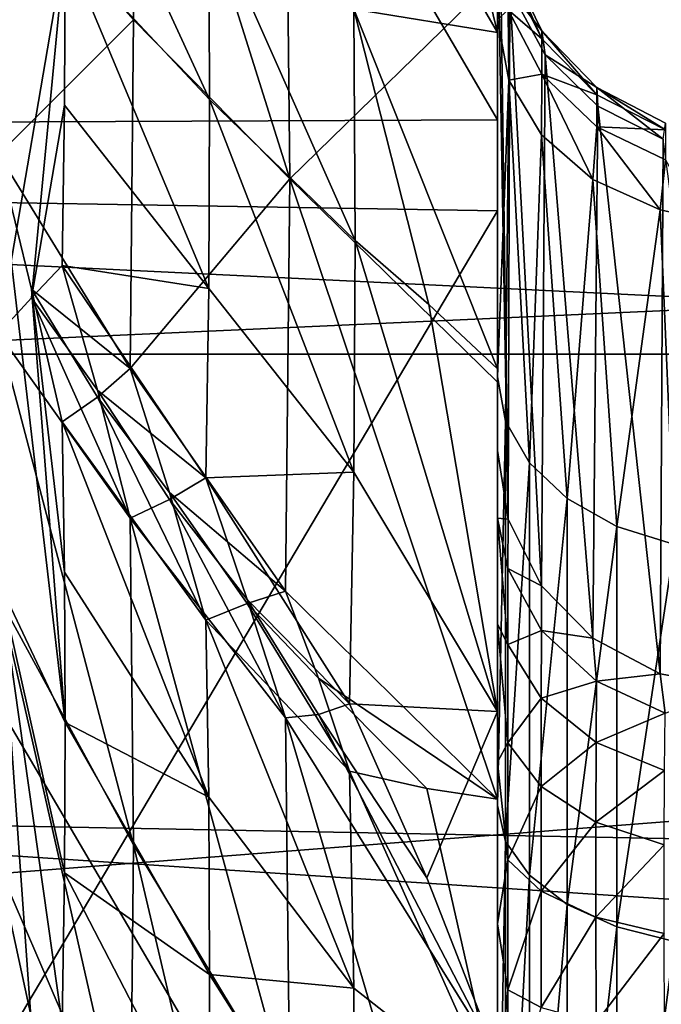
# Model space of a CAD drawing. Header units: millimetres. Extents: x -41 to 9, y -3 to 403.
# Tile 347 of 505: x -25.45 to -24.14, y 335.34 to 337.35. Entities that reach past the tile are written whole.
import ezdxf

# ---------------------------------------------------------------- set-up
doc = ezdxf.new("R2010")
doc.units = ezdxf.units.MM
doc.header["$LTSCALE"] = 81.481481
for name, color, linetype in [('1222', 7, 'CONTINUOUS'), ('1223', 7, 'CONTINUOUS'), ('1225', 7, 'CONTINUOUS'), ('1253', 7, 'CONTINUOUS'), ('132', 7, 'CONTINUOUS'), ('133', 7, 'CONTINUOUS'), ('140', 7, 'CONTINUOUS'), ('198', 7, 'CONTINUOUS'), ('199', 7, 'CONTINUOUS'), ('200', 7, 'CONTINUOUS'), ('201', 7, 'CONTINUOUS'), ('232', 7, 'CONTINUOUS'), ('233', 7, 'CONTINUOUS'), ('234', 7, 'CONTINUOUS'), ('305', 7, 'CONTINUOUS'), ('306', 7, 'CONTINUOUS'), ('307', 7, 'CONTINUOUS'), ('333', 7, 'CONTINUOUS'), ('334', 7, 'CONTINUOUS'), ('335', 7, 'CONTINUOUS'), ('475', 7, 'CONTINUOUS'), ('476', 7, 'CONTINUOUS'), ('489', 7, 'CONTINUOUS'), ('541', 7, 'CONTINUOUS'), ('542', 7, 'CONTINUOUS'), ('550', 7, 'CONTINUOUS'), ('623', 7, 'CONTINUOUS'), ('624', 7, 'CONTINUOUS')]:
    doc.layers.add(name, color=color, linetype=linetype)

msp = doc.modelspace()

# ---------------------------------------------------------------- linework, layer by layer
at = {"layer": '1222', "linetype": 'Continuous'}
for points in [[(-40.875, 336.6656, 93.369), (9.125, 339.9995, 93.5), (-40.875, 340.0002, 93.5), (-40.875, 336.6656, 93.369)], [(9.125, 336.6647, 93.3689), (9.125, 339.9995, 93.5), (-40.875, 336.6656, 93.369), (9.125, 336.6647, 93.3689)], [(-40.875, 333.3517, 92.9768), (9.125, 336.6647, 93.3689), (-40.875, 336.6656, 93.369), (-40.875, 333.3517, 92.9768)], [(9.125, 333.3508, 92.9766), (9.125, 336.6647, 93.3689), (-40.875, 333.3517, 92.9768), (9.125, 333.3508, 92.9766)]]:
    msp.add_3dface(points, dxfattribs=at)
at = {"layer": '1223', "linetype": 'Continuous'}
for points in [[(9.125, 340.0005, 8.5), (9.125, 336.666, 8.631), (-40.875, 339.9998, 8.5), (9.125, 340.0005, 8.5)], [(-40.875, 339.9998, 8.5), (9.125, 336.666, 8.631), (-40.875, 336.6652, 8.631), (-40.875, 339.9998, 8.5)], [(9.125, 336.666, 8.631), (9.125, 333.3527, 9.0231), (-40.875, 336.6652, 8.631), (9.125, 336.666, 8.631)], [(-40.875, 336.6652, 8.631), (9.125, 333.3527, 9.0231), (-40.875, 333.352, 9.0232), (-40.875, 336.6652, 8.631)]]:
    msp.add_3dface(points, dxfattribs=at)
at = {"layer": '1225', "linetype": 'Continuous'}
for points in [[(-15.675, 337.1356, 90.6968), (-40.875, 339.1981, 90.7919), (-15.675, 338.7582, 90.7806), (-15.675, 337.1356, 90.6968)], [(-40.875, 335.9987, 90.5984), (-40.875, 339.1981, 90.7919), (-15.675, 337.1356, 90.6968), (-40.875, 335.9987, 90.5984)], [(-15.675, 335.5176, 90.5468), (-40.875, 335.9987, 90.5984), (-15.675, 337.1356, 90.6968), (-15.675, 335.5176, 90.5468)], [(-40.875, 332.8256, 90.148), (-40.875, 335.9987, 90.5984), (-15.675, 333.907, 90.3308), (-40.875, 332.8256, 90.148)], [(-15.675, 333.907, 90.3308), (-40.875, 335.9987, 90.5984), (-15.675, 335.5176, 90.5468), (-15.675, 333.907, 90.3308)]]:
    msp.add_3dface(points, dxfattribs=at)
at = {"layer": '1253', "linetype": 'Continuous'}
for points in [[(-40.875, 337.5973, 11.2726), (-15.675, 336.3724, 11.3657), (-15.675, 337.993, 11.2506), (-40.875, 337.5973, 11.2726)], [(-40.875, 337.5973, 11.2726), (-40.875, 334.4091, 11.5946), (-15.675, 336.3724, 11.3657), (-40.875, 337.5973, 11.2726)], [(-40.875, 334.4091, 11.5946), (-15.675, 334.7577, 11.5468), (-15.675, 336.3724, 11.3657), (-40.875, 334.4091, 11.5946)]]:
    msp.add_3dface(points, dxfattribs=at)
at = {"layer": '132', "linetype": 'Continuous'}
for points in [[(-24.475, 340.0933, 84.4999), (-24.475, 337.1424, 84.3777), (-24.475, 345.494, 62.782), (-24.475, 340.0933, 84.4999)], [(-24.475, 345.494, 62.782), (-24.475, 337.1424, 84.3777), (-24.475, 344.8555, 63.1067), (-24.475, 345.494, 62.782)], [(-24.475, 344.8555, 63.1067), (-24.475, 337.1424, 84.3777), (-24.475, 344.2409, 63.4742), (-24.475, 344.8555, 63.1067)], [(-24.475, 344.2409, 63.4742), (-24.475, 337.1424, 84.3777), (-24.475, 343.3917, 63.6583), (-24.475, 344.2409, 63.4742)], [(-24.475, 343.3917, 63.6583), (-24.475, 337.1424, 84.3777), (-24.475, 342.5642, 63.9234), (-24.475, 343.3917, 63.6583)], [(-24.475, 339.9067, 17.5001), (-24.475, 342.8576, 17.6223), (-24.475, 334.506, 39.218), (-24.475, 339.9067, 17.5001)], [(-24.475, 336.6083, 38.3417), (-24.475, 342.8576, 17.6223), (-24.475, 337.4358, 38.0766), (-24.475, 336.6083, 38.3417)], [(-24.475, 335.7591, 38.5258), (-24.475, 342.8576, 17.6223), (-24.475, 336.6083, 38.3417), (-24.475, 335.7591, 38.5258)], [(-24.475, 335.1445, 38.8933), (-24.475, 342.8576, 17.6223), (-24.475, 335.7591, 38.5258), (-24.475, 335.1445, 38.8933)], [(-24.475, 334.506, 39.218), (-24.475, 342.8576, 17.6223), (-24.475, 335.1445, 38.8933), (-24.475, 334.506, 39.218)], [(-24.475, 342.5642, 63.9234), (-24.475, 336.4693, 82.4795), (-24.475, 341.8483, 63.9124), (-24.475, 342.5642, 63.9234)], [(-24.475, 337.1424, 84.3777), (-24.475, 336.4693, 82.4795), (-24.475, 342.5642, 63.9234), (-24.475, 337.1424, 84.3777)], [(-24.475, 336.4693, 82.4795), (-24.475, 337.5601, 78.4085), (-24.475, 341.8483, 63.9124), (-24.475, 336.4693, 82.4795)], [(-24.475, 336.6196, 76.2903), (-24.475, 339.7189, 64.1724), (-24.475, 340.422, 64.0372), (-24.475, 336.6196, 76.2903)], [(-24.475, 337.3471, 77.1705), (-24.475, 336.6196, 76.2903), (-24.475, 340.422, 64.0372), (-24.475, 337.3471, 77.1705)], [(-24.475, 333.8468, 39.4985), (-24.475, 339.9067, 17.5001), (-24.475, 334.506, 39.218), (-24.475, 333.8468, 39.4985)], [(-24.475, 333.1703, 39.7331), (-24.475, 339.9067, 17.5001), (-24.475, 333.8468, 39.4985), (-24.475, 333.1703, 39.7331)], [(-24.475, 332.4833, 40.2652), (-24.475, 339.9067, 17.5001), (-24.475, 333.1703, 39.7331), (-24.475, 332.4833, 40.2652)], [(-24.475, 331.7483, 40.7287), (-24.475, 339.9067, 17.5001), (-24.475, 332.4833, 40.2652), (-24.475, 331.7483, 40.7287)], [(-24.475, 331.2966, 41.2841), (-24.475, 339.9067, 17.5001), (-24.475, 331.7483, 40.7287), (-24.475, 331.2966, 41.2841)], [(-24.475, 330.8076, 41.8076), (-24.475, 339.9067, 17.5001), (-24.475, 331.2966, 41.2841), (-24.475, 330.8076, 41.8076)], [(-24.475, 336.9574, 17.6387), (-24.475, 339.9067, 17.5001), (-24.475, 330.8076, 41.8076), (-24.475, 336.9574, 17.6387)], [(-24.475, 339.7189, 64.1724), (-24.475, 335.7463, 75.5494), (-24.475, 338.8578, 64.055), (-24.475, 339.7189, 64.1724)], [(-24.475, 336.6196, 76.2903), (-24.475, 335.7463, 75.5494), (-24.475, 339.7189, 64.1724), (-24.475, 336.6196, 76.2903)], [(-24.475, 338.8578, 64.055), (-24.475, 335.7463, 75.5494), (-24.475, 337.9895, 64.0211), (-24.475, 338.8578, 64.055)], [(-24.475, 337.9895, 64.0211), (-24.475, 334.7563, 74.9735), (-24.475, 337.3205, 63.7659), (-24.475, 337.9895, 64.0211)], [(-24.475, 335.7463, 75.5494), (-24.475, 334.7563, 74.9735), (-24.475, 337.9895, 64.0211), (-24.475, 335.7463, 75.5494)], [(-24.475, 337.3205, 63.7659), (-24.475, 333.6815, 74.5811), (-24.475, 336.6354, 63.557), (-24.475, 337.3205, 63.7659)], [(-24.475, 334.7563, 74.9735), (-24.475, 333.6815, 74.5811), (-24.475, 337.3205, 63.7659), (-24.475, 334.7563, 74.9735)], [(-24.475, 336.4693, 82.4795), (-24.475, 337.1424, 84.3777), (-24.475, 336.3316, 82.8197), (-24.475, 336.4693, 82.4795)], [(-24.475, 337.1424, 84.3777), (-24.475, 334.2183, 83.9971), (-24.475, 335.5052, 83.5103), (-24.475, 337.1424, 84.3777)], [(-24.475, 336.3316, 82.8197), (-24.475, 337.1424, 84.3777), (-24.475, 336.1159, 83.1155), (-24.475, 336.3316, 82.8197)], [(-24.475, 336.1159, 83.1155), (-24.475, 337.1424, 84.3777), (-24.475, 335.8347, 83.3505), (-24.475, 336.1159, 83.1155)], [(-24.475, 335.8347, 83.3505), (-24.475, 337.1424, 84.3777), (-24.475, 335.5052, 83.5103), (-24.475, 335.8347, 83.3505)], [(-24.475, 329.7286, 42.7484), (-24.475, 336.9574, 17.6387), (-24.475, 330.2841, 42.2966), (-24.475, 329.7286, 42.7484)], [(-24.475, 329.2651, 43.4834), (-24.475, 336.9574, 17.6387), (-24.475, 329.7286, 42.7484), (-24.475, 329.2651, 43.4834)], [(-24.475, 328.7329, 44.1704), (-24.475, 336.9574, 17.6387), (-24.475, 329.2651, 43.4834), (-24.475, 328.7329, 44.1704)], [(-24.475, 328.4984, 44.8469), (-24.475, 336.9574, 17.6387), (-24.475, 328.7329, 44.1704), (-24.475, 328.4984, 44.8469)], [(-24.475, 328.218, 45.506), (-24.475, 336.9574, 17.6387), (-24.475, 328.4984, 44.8469), (-24.475, 328.218, 45.506)], [(-24.475, 327.8933, 46.1444), (-24.475, 336.9574, 17.6387), (-24.475, 328.218, 45.506), (-24.475, 327.8933, 46.1444)], [(-24.475, 327.5259, 46.7589), (-24.475, 336.9574, 17.6387), (-24.475, 327.8933, 46.1444), (-24.475, 327.5259, 46.7589)], [(-24.475, 334.0354, 18.0355), (-24.475, 336.9574, 17.6387), (-24.475, 327.5259, 46.7589), (-24.475, 334.0354, 18.0355)], [(-24.475, 330.2841, 42.2966), (-24.475, 336.9574, 17.6387), (-24.475, 330.8076, 41.8076), (-24.475, 330.2841, 42.2966)], [(-24.475, 336.6354, 63.557), (-24.475, 332.5567, 74.3838), (-24.475, 335.9376, 63.3953), (-24.475, 336.6354, 63.557)], [(-24.475, 333.6815, 74.5811), (-24.475, 332.5567, 74.3838), (-24.475, 336.6354, 63.557), (-24.475, 333.6815, 74.5811)], [(-24.475, 335.9376, 63.3953), (-24.475, 332.5567, 74.3838), (-24.475, 335.2306, 63.2819), (-24.475, 335.9376, 63.3953)], [(-24.475, 335.5052, 83.5103), (-24.475, 334.2183, 83.9971), (-24.475, 335.1482, 83.5855), (-24.475, 335.5052, 83.5103)]]:
    msp.add_3dface(points, dxfattribs=at)
at = {"layer": '133', "linetype": 'Continuous'}
for points in [[(-24.475, 337.1424, 84.3777), (-24.475, 340.0933, 84.4999), (-26.1855, 340.0749, 84.4402), (-24.475, 337.1424, 84.3777)], [(-26.1855, 337.1352, 84.3173), (-24.475, 337.1424, 84.3777), (-26.1855, 340.0749, 84.4402), (-26.1855, 337.1352, 84.3173)], [(-24.475, 334.2183, 83.9971), (-24.475, 337.1424, 84.3777), (-26.1855, 337.1352, 84.3173), (-24.475, 334.2183, 83.9971)], [(-26.1855, 334.2178, 83.9366), (-24.475, 334.2183, 83.9971), (-26.1855, 337.1352, 84.3173), (-26.1855, 334.2178, 83.9366)]]:
    msp.add_3dface(points, dxfattribs=at)
at = {"layer": '140', "linetype": 'Continuous'}
for points in [[(-26.1855, 339.9251, 17.5598), (-24.475, 339.9067, 17.5001), (-26.1855, 336.986, 17.6958), (-26.1855, 339.9251, 17.5598)], [(-24.475, 339.9067, 17.5001), (-24.475, 336.9574, 17.6387), (-26.1855, 336.986, 17.6958), (-24.475, 339.9067, 17.5001)], [(-26.1855, 336.986, 17.6958), (-24.475, 336.9574, 17.6387), (-26.1855, 334.0702, 18.0897), (-26.1855, 336.986, 17.6958)], [(-24.475, 336.9574, 17.6387), (-24.475, 334.0354, 18.0355), (-26.1855, 334.0702, 18.0897), (-24.475, 336.9574, 17.6387)]]:
    msp.add_3dface(points, dxfattribs=at)
at = {"layer": '198', "linetype": 'Continuous'}
for points in [[(-24.475, 336.4693, 82.4795), (-24.475, 336.3316, 82.8197), (-24.4536, 336.3295, 82.4421), (-24.475, 336.4693, 82.4795)], [(-24.475, 336.3316, 82.8197), (-24.475, 336.1159, 83.1155), (-24.454, 336.0744, 82.9454), (-24.475, 336.3316, 82.8197)], [(-24.4536, 336.3295, 82.4421), (-24.475, 336.3316, 82.8197), (-24.4539, 336.229, 82.7072), (-24.4536, 336.3295, 82.4421)], [(-24.4539, 336.229, 82.7072), (-24.475, 336.3316, 82.8197), (-24.454, 336.0744, 82.9454), (-24.4539, 336.229, 82.7072)], [(-24.4536, 336.3295, 82.4421), (-24.4539, 336.229, 82.7072), (-24.3858, 336.194, 82.4058), (-24.4536, 336.3295, 82.4421)], [(-24.4539, 336.229, 82.7072), (-24.454, 336.0744, 82.9454), (-24.3857, 336.1027, 82.6429), (-24.4539, 336.229, 82.7072)], [(-24.3858, 336.194, 82.4058), (-24.4539, 336.229, 82.7072), (-24.3857, 336.1027, 82.6429), (-24.3858, 336.194, 82.4058)], [(-24.3858, 336.194, 82.4058), (-24.3857, 336.1027, 82.6429), (-24.281, 336.0873, 82.3772), (-24.3858, 336.194, 82.4058)], [(-24.475, 336.1159, 83.1155), (-24.475, 335.8347, 83.3505), (-24.4541, 335.8742, 83.1457), (-24.475, 336.1159, 83.1155)], [(-24.454, 336.0744, 82.9454), (-24.475, 336.1159, 83.1155), (-24.4541, 335.8742, 83.1457), (-24.454, 336.0744, 82.9454)], [(-24.3857, 336.1027, 82.6429), (-24.454, 336.0744, 82.9454), (-24.386, 335.9646, 82.8564), (-24.3857, 336.1027, 82.6429)], [(-24.3857, 336.1027, 82.6429), (-24.386, 335.9646, 82.8564), (-24.2735, 335.9995, 82.5902), (-24.3857, 336.1027, 82.6429)], [(-24.281, 336.0873, 82.3772), (-24.3857, 336.1027, 82.6429), (-24.2735, 335.9995, 82.5902), (-24.281, 336.0873, 82.3772)], [(-24.281, 336.0873, 82.3772), (-24.2735, 335.9995, 82.5902), (-24.1439, 336.0147, 82.3577), (-24.281, 336.0873, 82.3772)], [(-24.454, 336.0744, 82.9454), (-24.4541, 335.8742, 83.1457), (-24.386, 335.9646, 82.8564), (-24.454, 336.0744, 82.9454)], [(-24.2735, 335.9995, 82.5902), (-24.386, 335.9646, 82.8564), (-24.2742, 335.8746, 82.7834), (-24.2735, 335.9995, 82.5902)], [(-24.2735, 335.9995, 82.5902), (-24.2742, 335.8746, 82.7834), (-24.1341, 335.9346, 82.5572), (-24.2735, 335.9995, 82.5902)], [(-24.1439, 336.0147, 82.3577), (-24.2735, 335.9995, 82.5902), (-24.1341, 335.9346, 82.5572), (-24.1439, 336.0147, 82.3577)], [(-24.1439, 336.0147, 82.3577), (-24.1341, 335.9346, 82.5572), (-23.9881, 335.9865, 82.3502), (-24.1439, 336.0147, 82.3577)], [(-24.386, 335.9646, 82.8564), (-24.4541, 335.8742, 83.1457), (-24.3862, 335.7853, 83.0358), (-24.386, 335.9646, 82.8564)], [(-24.386, 335.9646, 82.8564), (-24.3862, 335.7853, 83.0358), (-24.2742, 335.8746, 82.7834), (-24.386, 335.9646, 82.8564)], [(-24.1341, 335.9346, 82.5572), (-24.2742, 335.8746, 82.7834), (-24.1353, 335.8179, 82.7375), (-24.1341, 335.9346, 82.5572)], [(-24.4541, 335.8742, 83.1457), (-24.475, 335.8347, 83.3505), (-24.4541, 335.6357, 83.3003), (-24.4541, 335.8742, 83.1457)], [(-24.4541, 335.8742, 83.1457), (-24.4541, 335.6357, 83.3003), (-24.3862, 335.7853, 83.0358), (-24.4541, 335.8742, 83.1457)], [(-24.2742, 335.8746, 82.7834), (-24.3862, 335.7853, 83.0358), (-24.2746, 335.7125, 82.9458), (-24.2742, 335.8746, 82.7834)], [(-24.2742, 335.8746, 82.7834), (-24.2746, 335.7125, 82.9458), (-24.1353, 335.8179, 82.7375), (-24.2742, 335.8746, 82.7834)], [(-24.475, 335.8347, 83.3505), (-24.475, 335.5052, 83.5103), (-24.4541, 335.6357, 83.3003), (-24.475, 335.8347, 83.3505)], [(-24.1353, 335.8179, 82.7375), (-24.2746, 335.7125, 82.9458), (-24.1359, 335.6665, 82.889), (-24.1353, 335.8179, 82.7375)], [(-24.3862, 335.7853, 83.0358), (-24.4541, 335.6357, 83.3003), (-24.3862, 335.5716, 83.1744), (-24.3862, 335.7853, 83.0358)], [(-24.3862, 335.7853, 83.0358), (-24.3862, 335.5716, 83.1744), (-24.2746, 335.7125, 82.9458), (-24.3862, 335.7853, 83.0358)], [(-24.2746, 335.7125, 82.9458), (-24.3862, 335.5716, 83.1744), (-24.2746, 335.5191, 83.0711), (-24.2746, 335.7125, 82.9458)], [(-24.2746, 335.7125, 82.9458), (-24.2746, 335.5191, 83.0711), (-24.1359, 335.6665, 82.889), (-24.2746, 335.7125, 82.9458)], [(-24.1359, 335.6665, 82.889), (-24.2746, 335.5191, 83.0711), (-24.1359, 335.486, 83.006), (-24.1359, 335.6665, 82.889)], [(-24.4541, 335.6357, 83.3003), (-24.475, 335.5052, 83.5103), (-24.454, 335.3713, 83.401), (-24.4541, 335.6357, 83.3003)], [(-24.4541, 335.6357, 83.3003), (-24.454, 335.3713, 83.401), (-24.3862, 335.5716, 83.1744), (-24.4541, 335.6357, 83.3003)], [(-24.3862, 335.5716, 83.1744), (-24.454, 335.3713, 83.401), (-24.386, 335.3347, 83.2645), (-24.3862, 335.5716, 83.1744)], [(-24.3862, 335.5716, 83.1744), (-24.386, 335.3347, 83.2645), (-24.2746, 335.5191, 83.0711), (-24.3862, 335.5716, 83.1744)], [(-24.2746, 335.5191, 83.0711), (-24.386, 335.3347, 83.2645), (-24.2742, 335.3048, 83.1526), (-24.2746, 335.5191, 83.0711)], [(-24.2746, 335.5191, 83.0711), (-24.2742, 335.3048, 83.1526), (-24.1359, 335.486, 83.006), (-24.2746, 335.5191, 83.0711)], [(-24.475, 335.5052, 83.5103), (-24.475, 335.1482, 83.5855), (-24.454, 335.3713, 83.401), (-24.475, 335.5052, 83.5103)], [(-24.1359, 335.486, 83.006), (-24.2742, 335.3048, 83.1526), (-24.1353, 335.286, 83.0821), (-24.1359, 335.486, 83.006)], [(-24.454, 335.3713, 83.401), (-24.475, 335.1482, 83.5855), (-24.4539, 335.0913, 83.4452), (-24.454, 335.3713, 83.401)], [(-24.454, 335.3713, 83.401), (-24.4539, 335.0913, 83.4452), (-24.386, 335.3347, 83.2645), (-24.454, 335.3713, 83.401)]]:
    msp.add_3dface(points, dxfattribs=at)
at = {"layer": '199', "linetype": 'Continuous'}
for points in [[(-24.475, 337.5601, 78.4085), (-24.475, 336.4693, 82.4795), (-24.4536, 336.3295, 82.4421), (-24.475, 337.5601, 78.4085)], [(-24.475, 337.5601, 78.4085), (-24.4536, 336.3295, 82.4421), (-24.4686, 337.4832, 78.3879), (-24.475, 337.5601, 78.4085)], [(-24.4686, 337.4832, 78.3879), (-24.4536, 336.3295, 82.4421), (-24.4499, 337.4089, 78.368), (-24.4686, 337.4832, 78.3879)], [(-24.4536, 336.3295, 82.4421), (-24.3858, 336.194, 82.4058), (-24.4499, 337.4089, 78.368), (-24.4536, 336.3295, 82.4421)], [(-24.4499, 337.4089, 78.368), (-24.3858, 336.194, 82.4058), (-24.3783, 337.2747, 78.332), (-24.4499, 337.4089, 78.368)], [(-24.3858, 336.194, 82.4058), (-24.281, 336.0873, 82.3772), (-24.3783, 337.2747, 78.332), (-24.3858, 336.194, 82.4058)], [(-24.3783, 337.2747, 78.332), (-24.281, 336.0873, 82.3772), (-24.2707, 337.1706, 78.3041), (-24.3783, 337.2747, 78.332)], [(-24.281, 336.0873, 82.3772), (-24.1439, 336.0147, 82.3577), (-24.2707, 337.1706, 78.3041), (-24.281, 336.0873, 82.3772)], [(-24.2707, 337.1706, 78.3041), (-24.1439, 336.0147, 82.3577), (-24.1378, 337.1035, 78.2861), (-24.2707, 337.1706, 78.3041)], [(-24.1439, 336.0147, 82.3577), (-23.9881, 335.9865, 82.3502), (-24.1378, 337.1035, 78.2861), (-24.1439, 336.0147, 82.3577)]]:
    msp.add_3dface(points, dxfattribs=at)
at = {"layer": '200', "linetype": 'Continuous'}
for points in [[(-24.4536, 337.4652, 78.0816), (-24.3851, 337.3076, 77.8145), (-24.4537, 337.4471, 77.7905), (-24.4536, 337.4652, 78.0816)], [(-24.4536, 337.4652, 78.0816), (-24.3851, 337.3238, 78.0752), (-24.3851, 337.3076, 77.8145), (-24.4536, 337.4652, 78.0816)], [(-24.4536, 337.4652, 78.0816), (-24.4499, 337.4089, 78.368), (-24.3851, 337.3238, 78.0752), (-24.4536, 337.4652, 78.0816)], [(-24.3851, 337.3076, 77.8145), (-24.4536, 337.3664, 77.5095), (-24.4537, 337.4471, 77.7905), (-24.3851, 337.3076, 77.8145)], [(-24.4499, 337.4089, 78.368), (-24.3783, 337.2747, 78.332), (-24.3851, 337.3238, 78.0752), (-24.4499, 337.4089, 78.368)], [(-24.4519, 337.2233, 77.2558), (-24.475, 337.3471, 77.1705), (-24.4536, 337.3664, 77.5095), (-24.4519, 337.2233, 77.2558)], [(-24.3851, 337.2353, 77.5629), (-24.4519, 337.2233, 77.2558), (-24.4536, 337.3664, 77.5095), (-24.3851, 337.2353, 77.5629)], [(-24.3851, 337.2353, 77.5629), (-24.4536, 337.3664, 77.5095), (-24.3851, 337.3076, 77.8145), (-24.3851, 337.2353, 77.5629)], [(-24.3851, 337.3238, 78.0752), (-24.3783, 337.2747, 78.332), (-24.2726, 337.2083, 78.07), (-24.3851, 337.3238, 78.0752)], [(-24.3851, 337.3238, 78.0752), (-24.2726, 337.2083, 78.07), (-24.2728, 337.1936, 77.8341), (-24.3851, 337.3238, 78.0752)], [(-24.3851, 337.3238, 78.0752), (-24.2728, 337.1936, 77.8341), (-24.3851, 337.3076, 77.8145), (-24.3851, 337.3238, 78.0752)], [(-24.2728, 337.1936, 77.8341), (-24.3851, 337.2353, 77.5629), (-24.3851, 337.3076, 77.8145), (-24.2728, 337.1936, 77.8341)], [(-24.3783, 337.2747, 78.332), (-24.2707, 337.1706, 78.3041), (-24.2726, 337.2083, 78.07), (-24.3783, 337.2747, 78.332)], [(-24.3858, 337.1123, 77.3321), (-24.4519, 337.2233, 77.2558), (-24.3851, 337.2353, 77.5629), (-24.3858, 337.1123, 77.3321)], [(-24.281, 337.0213, 77.3947), (-24.3858, 337.1123, 77.3321), (-24.3851, 337.2353, 77.5629), (-24.281, 337.0213, 77.3947)], [(-24.2726, 337.1282, 77.6065), (-24.3851, 337.2353, 77.5629), (-24.2728, 337.1936, 77.8341), (-24.2726, 337.1282, 77.6065)], [(-24.2726, 337.1282, 77.6065), (-24.281, 337.0213, 77.3947), (-24.3851, 337.2353, 77.5629), (-24.2726, 337.1282, 77.6065)], [(-24.2726, 337.2083, 78.07), (-24.1333, 337.1221, 77.8464), (-24.2728, 337.1936, 77.8341), (-24.2726, 337.2083, 78.07)], [(-24.2726, 337.2083, 78.07), (-24.1378, 337.1035, 78.2861), (-24.1331, 337.1358, 78.0667), (-24.2726, 337.2083, 78.07)], [(-24.2707, 337.1706, 78.3041), (-24.1378, 337.1035, 78.2861), (-24.2726, 337.2083, 78.07), (-24.2707, 337.1706, 78.3041)], [(-24.2726, 337.2083, 78.07), (-24.1331, 337.1358, 78.0667), (-24.1333, 337.1221, 77.8464), (-24.2726, 337.2083, 78.07)], [(-24.1333, 337.1221, 77.8464), (-24.2726, 337.1282, 77.6065), (-24.2728, 337.1936, 77.8341), (-24.1333, 337.1221, 77.8464)], [(-24.1439, 336.9594, 77.4373), (-24.281, 337.0213, 77.3947), (-24.2726, 337.1282, 77.6065), (-24.1439, 336.9594, 77.4373)], [(-24.1331, 337.061, 77.6339), (-24.2726, 337.1282, 77.6065), (-24.1333, 337.1221, 77.8464), (-24.1331, 337.061, 77.6339)], [(-24.1331, 337.061, 77.6339), (-24.1439, 336.9594, 77.4373), (-24.2726, 337.1282, 77.6065), (-24.1331, 337.061, 77.6339)], [(-24.0675, 336.9423, 77.449), (-24.1439, 336.9594, 77.4373), (-24.1331, 337.061, 77.6339), (-24.0675, 336.9423, 77.449)]]:
    msp.add_3dface(points, dxfattribs=at)
at = {"layer": '201', "linetype": 'Continuous'}
for points in [[(-24.475, 336.6196, 76.2903), (-24.475, 337.3471, 77.1705), (-24.4519, 337.2233, 77.2558), (-24.475, 336.6196, 76.2903)], [(-24.475, 336.6196, 76.2903), (-24.4519, 337.2233, 77.2558), (-24.4585, 336.529, 76.3798), (-24.475, 336.6196, 76.2903)], [(-24.4519, 337.2233, 77.2558), (-24.4102, 336.4444, 76.4633), (-24.4585, 336.529, 76.3798), (-24.4519, 337.2233, 77.2558)], [(-24.4519, 337.2233, 77.2558), (-24.3858, 337.1123, 77.3321), (-24.4102, 336.4444, 76.4633), (-24.4519, 337.2233, 77.2558)], [(-24.3858, 337.1123, 77.3321), (-24.3332, 336.3713, 76.5354), (-24.4102, 336.4444, 76.4633), (-24.3858, 337.1123, 77.3321)], [(-24.3858, 337.1123, 77.3321), (-24.281, 337.0213, 77.3947), (-24.3332, 336.3713, 76.5354), (-24.3858, 337.1123, 77.3321)], [(-24.281, 337.0213, 77.3947), (-24.2325, 336.3146, 76.5914), (-24.3332, 336.3713, 76.5354), (-24.281, 337.0213, 77.3947)], [(-24.281, 337.0213, 77.3947), (-24.1439, 336.9594, 77.4373), (-24.2325, 336.3146, 76.5914), (-24.281, 337.0213, 77.3947)], [(-24.1439, 336.9594, 77.4373), (-24.1149, 336.278, 76.6275), (-24.2325, 336.3146, 76.5914), (-24.1439, 336.9594, 77.4373)], [(-24.1439, 336.9594, 77.4373), (-24.0675, 336.9423, 77.449), (-24.1149, 336.278, 76.6275), (-24.1439, 336.9594, 77.4373)], [(-24.475, 335.7463, 75.5494), (-24.475, 336.6196, 76.2903), (-24.4585, 336.529, 76.3798), (-24.475, 335.7463, 75.5494)], [(-24.4585, 335.6728, 75.6533), (-24.475, 335.7463, 75.5494), (-24.4585, 336.529, 76.3798), (-24.4585, 335.6728, 75.6533)], [(-24.4102, 336.4444, 76.4633), (-24.4585, 335.6728, 75.6533), (-24.4585, 336.529, 76.3798), (-24.4102, 336.4444, 76.4633)], [(-24.4102, 335.6042, 75.7504), (-24.4585, 335.6728, 75.6533), (-24.4102, 336.4444, 76.4633), (-24.4102, 335.6042, 75.7504)], [(-24.3332, 336.3713, 76.5354), (-24.4102, 335.6042, 75.7504), (-24.4102, 336.4444, 76.4633), (-24.3332, 336.3713, 76.5354)], [(-24.3332, 335.5449, 75.8343), (-24.4102, 335.6042, 75.7504), (-24.3332, 336.3713, 76.5354), (-24.3332, 335.5449, 75.8343)], [(-24.2325, 336.3146, 76.5914), (-24.3332, 335.5449, 75.8343), (-24.3332, 336.3713, 76.5354), (-24.2325, 336.3146, 76.5914)], [(-24.2325, 335.499, 75.8994), (-24.3332, 335.5449, 75.8343), (-24.2325, 336.3146, 76.5914), (-24.2325, 335.499, 75.8994)], [(-24.1149, 336.278, 76.6275), (-24.2325, 335.499, 75.8994), (-24.2325, 336.3146, 76.5914), (-24.1149, 336.278, 76.6275)], [(-24.1149, 335.4693, 75.9414), (-24.2325, 335.499, 75.8994), (-24.1149, 336.278, 76.6275), (-24.1149, 335.4693, 75.9414)], [(-24.475, 334.7563, 74.9735), (-24.475, 335.7463, 75.5494), (-24.4585, 335.6728, 75.6533), (-24.475, 334.7563, 74.9735)], [(-24.4585, 334.7022, 75.0888), (-24.475, 334.7563, 74.9735), (-24.4585, 335.6728, 75.6533), (-24.4585, 334.7022, 75.0888)], [(-24.4102, 335.6042, 75.7504), (-24.4585, 334.7022, 75.0888), (-24.4585, 335.6728, 75.6533), (-24.4102, 335.6042, 75.7504)], [(-24.4102, 334.6517, 75.1965), (-24.4585, 334.7022, 75.0888), (-24.4102, 335.6042, 75.7504), (-24.4102, 334.6517, 75.1965)], [(-24.3332, 335.5449, 75.8343), (-24.4102, 334.6517, 75.1965), (-24.4102, 335.6042, 75.7504), (-24.3332, 335.5449, 75.8343)], [(-24.3332, 334.6081, 75.2894), (-24.4102, 334.6517, 75.1965), (-24.3332, 335.5449, 75.8343), (-24.3332, 334.6081, 75.2894)], [(-24.2325, 335.499, 75.8994), (-24.3332, 334.6081, 75.2894), (-24.3332, 335.5449, 75.8343), (-24.2325, 335.499, 75.8994)], [(-24.2325, 334.5743, 75.3616), (-24.3332, 334.6081, 75.2894), (-24.2325, 335.499, 75.8994), (-24.2325, 334.5743, 75.3616)], [(-24.1149, 335.4693, 75.9414), (-24.2325, 334.5743, 75.3616), (-24.2325, 335.499, 75.8994), (-24.1149, 335.4693, 75.9414)], [(-24.1149, 334.5525, 75.4082), (-24.2325, 334.5743, 75.3616), (-24.1149, 335.4693, 75.9414), (-24.1149, 334.5525, 75.4082)]]:
    msp.add_3dface(points, dxfattribs=at)
at = {"layer": '232', "linetype": 'Continuous'}
for points in [[(-24.475, 337.9895, 64.0211), (-24.475, 337.3205, 63.7659), (-24.6185, 337.9074, 63.4272), (-24.475, 337.9895, 64.0211)], [(-24.475, 337.3205, 63.7659), (-24.7763, 337.839, 62.8365), (-24.6185, 337.9074, 63.4272), (-24.475, 337.3205, 63.7659)], [(-24.7763, 337.839, 62.8365), (-24.475, 337.3205, 63.7659), (-24.7676, 337.3679, 62.7089), (-24.7763, 337.839, 62.8365)], [(-24.615, 336.7663, 63.0683), (-24.7646, 336.8966, 62.5822), (-24.7676, 337.3679, 62.7089), (-24.615, 336.7663, 63.0683)], [(-24.475, 336.6354, 63.557), (-24.615, 336.7663, 63.0683), (-24.7676, 337.3679, 62.7089), (-24.475, 336.6354, 63.557)], [(-24.475, 337.3205, 63.7659), (-24.475, 336.6354, 63.557), (-24.7676, 337.3679, 62.7089), (-24.475, 337.3205, 63.7659)]]:
    msp.add_3dface(points, dxfattribs=at)
at = {"layer": '233', "linetype": 'Continuous'}
for points in [[(-24.7646, 336.8966, 62.5822), (-24.475, 335.9376, 63.3953), (-24.7676, 336.425, 62.4562), (-24.7646, 336.8966, 62.5822)], [(-24.475, 335.9376, 63.3953), (-24.7646, 336.8966, 62.5822), (-24.615, 336.7663, 63.0683), (-24.475, 335.9376, 63.3953)], [(-24.475, 336.6354, 63.557), (-24.475, 335.9376, 63.3953), (-24.615, 336.7663, 63.0683), (-24.475, 336.6354, 63.557)], [(-24.7676, 336.425, 62.4562), (-24.475, 335.9376, 63.3953), (-24.7763, 335.9532, 62.3312), (-24.7676, 336.425, 62.4562)], [(-24.7763, 335.9532, 62.3312), (-24.475, 335.9376, 63.3953), (-24.6186, 335.5988, 62.8084), (-24.7763, 335.9532, 62.3312)], [(-24.475, 335.9376, 63.3953), (-24.475, 335.2306, 63.2819), (-24.6186, 335.5988, 62.8084), (-24.475, 335.9376, 63.3953)]]:
    msp.add_3dface(points, dxfattribs=at)
at = {"layer": '234', "linetype": 'Continuous'}
for points in [[(-24.7676, 337.3679, 62.7089), (-24.7646, 336.8966, 62.5822), (-25.0627, 337.5691, 61.6122), (-24.7676, 337.3679, 62.7089)], [(-25.0627, 337.5691, 61.6122), (-24.7646, 336.8966, 62.5822), (-25.0608, 337.1842, 61.5088), (-25.0627, 337.5691, 61.6122)], [(-25.0608, 337.1842, 61.5088), (-24.7676, 336.425, 62.4562), (-25.0627, 336.7991, 61.4059), (-25.0608, 337.1842, 61.5088)], [(-24.7646, 336.8966, 62.5822), (-24.7676, 336.425, 62.4562), (-25.0608, 337.1842, 61.5088), (-24.7646, 336.8966, 62.5822)], [(-25.0627, 336.7991, 61.4059), (-24.7676, 336.425, 62.4562), (-25.0686, 336.4139, 61.3036), (-25.0627, 336.7991, 61.4059)], [(-24.7676, 336.425, 62.4562), (-24.7763, 335.9532, 62.3312), (-25.0686, 336.4139, 61.3036), (-24.7676, 336.425, 62.4562)], [(-25.0686, 336.4139, 61.3036), (-24.7763, 335.9532, 62.3312), (-24.9847, 336.1659, 61.5467), (-25.0686, 336.4139, 61.3036)], [(-24.9065, 335.925, 61.7953), (-24.9847, 336.1659, 61.5467), (-24.839, 335.9316, 62.0628), (-24.9065, 335.925, 61.7953)], [(-24.9847, 336.1659, 61.5467), (-24.7763, 335.9532, 62.3312), (-24.839, 335.9316, 62.0628), (-24.9847, 336.1659, 61.5467)]]:
    msp.add_3dface(points, dxfattribs=at)
at = {"layer": '305', "linetype": 'Continuous'}
for points in [[(-24.475, 337.4358, 38.0766), (-24.9065, 337.8615, 39.6611), (-24.8973, 337.0224, 39.8875), (-24.475, 337.4358, 38.0766)], [(-24.475, 336.6083, 38.3417), (-24.475, 337.4358, 38.0766), (-24.8973, 337.0224, 39.8875), (-24.475, 336.6083, 38.3417)], [(-24.9065, 336.1825, 40.111), (-24.475, 335.7591, 38.5258), (-24.8973, 337.0224, 39.8875), (-24.9065, 336.1825, 40.111)], [(-24.475, 335.7591, 38.5258), (-24.475, 336.6083, 38.3417), (-24.8973, 337.0224, 39.8875), (-24.475, 335.7591, 38.5258)], [(-24.839, 336.0055, 39.9102), (-24.475, 335.7591, 38.5258), (-24.9065, 336.1825, 40.111), (-24.839, 336.0055, 39.9102)], [(-24.7763, 335.8165, 39.7186), (-24.6186, 335.7812, 39.1251), (-24.839, 336.0055, 39.9102), (-24.7763, 335.8165, 39.7186)], [(-24.6186, 335.7812, 39.1251), (-24.475, 335.7591, 38.5258), (-24.839, 336.0055, 39.9102), (-24.6186, 335.7812, 39.1251)]]:
    msp.add_3dface(points, dxfattribs=at)
at = {"layer": '306', "linetype": 'Continuous'}
for points in [[(-24.475, 335.1445, 38.8933), (-24.6186, 335.7812, 39.1251), (-24.7763, 335.8165, 39.7186), (-24.475, 335.1445, 38.8933)], [(-24.475, 335.1445, 38.8933), (-24.7763, 335.8165, 39.7186), (-24.7676, 335.3747, 39.926), (-24.475, 335.1445, 38.8933)], [(-24.475, 335.1445, 38.8933), (-24.475, 335.7591, 38.5258), (-24.6186, 335.7812, 39.1251), (-24.475, 335.1445, 38.8933)], [(-24.7646, 334.9325, 40.1327), (-24.475, 335.1445, 38.8933), (-24.7676, 335.3747, 39.926), (-24.7646, 334.9325, 40.1327)]]:
    msp.add_3dface(points, dxfattribs=at)
at = {"layer": '307', "linetype": 'Continuous'}
for points in [[(-24.839, 336.0055, 39.9102), (-24.9065, 336.1825, 40.111), (-24.9847, 336.1578, 40.4563), (-24.839, 336.0055, 39.9102)], [(-25.0686, 336.124, 40.8019), (-24.7763, 335.8165, 39.7186), (-24.9847, 336.1578, 40.4563), (-25.0686, 336.124, 40.8019)], [(-24.7763, 335.8165, 39.7186), (-24.839, 336.0055, 39.9102), (-24.9847, 336.1578, 40.4563), (-24.7763, 335.8165, 39.7186)], [(-24.7676, 335.3747, 39.926), (-24.7763, 335.8165, 39.7186), (-25.0686, 336.124, 40.8019), (-24.7676, 335.3747, 39.926)], [(-25.0627, 335.7632, 40.9711), (-24.7676, 335.3747, 39.926), (-25.0686, 336.124, 40.8019), (-25.0627, 335.7632, 40.9711)], [(-25.0608, 335.4021, 41.1398), (-24.7676, 335.3747, 39.926), (-25.0627, 335.7632, 40.9711), (-25.0608, 335.4021, 41.1398)], [(-25.0627, 335.0408, 41.308), (-24.7646, 334.9325, 40.1327), (-25.0608, 335.4021, 41.1398), (-25.0627, 335.0408, 41.308)], [(-24.7646, 334.9325, 40.1327), (-24.7676, 335.3747, 39.926), (-25.0608, 335.4021, 41.1398), (-24.7646, 334.9325, 40.1327)]]:
    msp.add_3dface(points, dxfattribs=at)
at = {"layer": '333', "linetype": 'Continuous'}
for points in [[(-24.7763, 335.9532, 62.3312), (-24.6186, 335.5988, 62.8084), (-24.839, 335.9316, 62.0628), (-24.7763, 335.9532, 62.3312)], [(-24.475, 335.2306, 63.2819), (-24.9065, 335.925, 61.7953), (-24.839, 335.9316, 62.0628), (-24.475, 335.2306, 63.2819)], [(-24.475, 335.2306, 63.2819), (-24.475, 334.4617, 62.877), (-24.9065, 335.925, 61.7953), (-24.475, 335.2306, 63.2819)], [(-24.9065, 335.925, 61.7953), (-24.475, 334.4617, 62.877), (-24.8973, 335.138, 61.4266), (-24.9065, 335.925, 61.7953)], [(-24.6186, 335.5988, 62.8084), (-24.475, 335.2306, 63.2819), (-24.839, 335.9316, 62.0628), (-24.6186, 335.5988, 62.8084)]]:
    msp.add_3dface(points, dxfattribs=at)
at = {"layer": '334', "linetype": 'Continuous'}
for points in [[(-25.0686, 336.4139, 61.3036), (-24.9847, 336.1659, 61.5467), (-25.1426, 336.3692, 60.9535), (-25.0686, 336.4139, 61.3036)], [(-24.9065, 335.925, 61.7953), (-25.2228, 336.3316, 60.6053), (-25.1426, 336.3692, 60.9535), (-24.9065, 335.925, 61.7953)], [(-24.9847, 336.1659, 61.5467), (-24.9065, 335.925, 61.7953), (-25.1426, 336.3692, 60.9535), (-24.9847, 336.1659, 61.5467)], [(-24.9065, 335.925, 61.7953), (-24.8973, 335.138, 61.4266), (-25.2228, 336.3316, 60.6053), (-24.9065, 335.925, 61.7953)], [(-25.2228, 336.3316, 60.6053), (-24.8973, 335.138, 61.4266), (-25.2161, 335.6662, 60.2938), (-25.2228, 336.3316, 60.6053)], [(-25.2161, 335.6662, 60.2938), (-24.9065, 334.3497, 61.0607), (-25.2228, 335, 59.9843), (-25.2161, 335.6662, 60.2938)], [(-24.8973, 335.138, 61.4266), (-24.9065, 334.3497, 61.0607), (-25.2161, 335.6662, 60.2938), (-24.8973, 335.138, 61.4266)]]:
    msp.add_3dface(points, dxfattribs=at)
at = {"layer": '335', "linetype": 'Continuous'}
for points in [[(-25.3607, 336.8459, 60.1613), (-25.2887, 336.5923, 60.3853), (-25.4234, 336.78, 59.8194), (-25.3607, 336.8459, 60.1613)], [(-25.4234, 336.78, 59.8194), (-25.2228, 336.3316, 60.6053), (-25.4908, 336.7076, 59.4784), (-25.4234, 336.78, 59.8194)], [(-25.2887, 336.5923, 60.3853), (-25.2228, 336.3316, 60.6053), (-25.4234, 336.78, 59.8194), (-25.2887, 336.5923, 60.3853)], [(-25.4908, 336.7076, 59.4784), (-25.2161, 335.6662, 60.2938), (-25.4864, 336.1648, 59.2245), (-25.4908, 336.7076, 59.4784)], [(-25.2228, 336.3316, 60.6053), (-25.2161, 335.6662, 60.2938), (-25.4908, 336.7076, 59.4784), (-25.2228, 336.3316, 60.6053)], [(-25.2228, 335, 59.9843), (-25.4908, 335.6214, 58.9719), (-25.4864, 336.1648, 59.2245), (-25.2228, 335, 59.9843)], [(-25.2161, 335.6662, 60.2938), (-25.2228, 335, 59.9843), (-25.4864, 336.1648, 59.2245), (-25.2161, 335.6662, 60.2938)], [(-25.4908, 335.6214, 58.9719), (-25.2228, 335, 59.9843), (-25.4233, 335.3133, 59.1359), (-25.4908, 335.6214, 58.9719)]]:
    msp.add_3dface(points, dxfattribs=at)
at = {"layer": '475', "linetype": 'Continuous'}
for points in [[(-24.8973, 337.0224, 39.8875), (-24.9065, 337.8615, 39.6611), (-25.2228, 338.0553, 40.9037), (-24.8973, 337.0224, 39.8875)], [(-24.8973, 337.0224, 39.8875), (-25.2228, 338.0553, 40.9037), (-25.2161, 337.3459, 41.0949), (-24.8973, 337.0224, 39.8875)], [(-25.2228, 336.636, 41.2839), (-24.8973, 337.0224, 39.8875), (-25.2161, 337.3459, 41.0949), (-25.2228, 336.636, 41.2839)], [(-24.9065, 336.1825, 40.111), (-24.8973, 337.0224, 39.8875), (-25.2228, 336.636, 41.2839), (-24.9065, 336.1825, 40.111)], [(-25.1426, 336.3834, 41.0413), (-24.9065, 336.1825, 40.111), (-25.2228, 336.636, 41.2839), (-25.1426, 336.3834, 41.0413)], [(-25.0686, 336.124, 40.8019), (-24.9847, 336.1578, 40.4563), (-25.1426, 336.3834, 41.0413), (-25.0686, 336.124, 40.8019)], [(-24.9847, 336.1578, 40.4563), (-24.9065, 336.1825, 40.111), (-25.1426, 336.3834, 41.0413), (-24.9847, 336.1578, 40.4563)]]:
    msp.add_3dface(points, dxfattribs=at)
at = {"layer": '476', "linetype": 'Continuous'}
for points in [[(-25.1426, 336.3834, 41.0413), (-25.2228, 336.636, 41.2839), (-25.2887, 336.5777, 41.62), (-25.1426, 336.3834, 41.0413)], [(-25.3607, 336.5274, 41.9546), (-25.0686, 336.124, 40.8019), (-25.2887, 336.5777, 41.62), (-25.3607, 336.5274, 41.9546)], [(-25.0686, 336.124, 40.8019), (-25.1426, 336.3834, 41.0413), (-25.2887, 336.5777, 41.62), (-25.0686, 336.124, 40.8019)], [(-25.0627, 335.7632, 40.9711), (-25.0686, 336.124, 40.8019), (-25.3607, 336.5274, 41.9546), (-25.0627, 335.7632, 40.9711)], [(-25.3565, 336.2216, 42.0979), (-25.0627, 335.7632, 40.9711), (-25.3607, 336.5274, 41.9546), (-25.3565, 336.2216, 42.0979)], [(-25.3551, 335.9155, 42.2408), (-25.0627, 335.7632, 40.9711), (-25.3565, 336.2216, 42.0979), (-25.3551, 335.9155, 42.2408)], [(-25.3565, 335.6093, 42.3834), (-25.0608, 335.4021, 41.1398), (-25.3551, 335.9155, 42.2408), (-25.3565, 335.6093, 42.3834)], [(-25.0608, 335.4021, 41.1398), (-25.0627, 335.7632, 40.9711), (-25.3551, 335.9155, 42.2408), (-25.0608, 335.4021, 41.1398)], [(-25.3607, 335.303, 42.5256), (-25.0627, 335.0408, 41.308), (-25.3565, 335.6093, 42.3834), (-25.3607, 335.303, 42.5256)], [(-25.0627, 335.0408, 41.308), (-25.0608, 335.4021, 41.1398), (-25.3565, 335.6093, 42.3834), (-25.0627, 335.0408, 41.308)]]:
    msp.add_3dface(points, dxfattribs=at)
at = {"layer": '489', "linetype": 'Continuous'}
msp.add_3dface([(-25.4908, 335.6214, 58.9719), (-25.4233, 335.3133, 59.1359), (-25.4868, 334.8364, 58.3744), (-25.4908, 335.6214, 58.9719)], dxfattribs=at)
at = {"layer": '541', "linetype": 'Continuous'}
for points in [[(-25.2161, 337.3459, 41.0949), (-25.2228, 338.0553, 40.9037), (-25.4864, 337.6513, 42.2345), (-25.2161, 337.3459, 41.0949)], [(-25.4908, 337.0723, 42.3888), (-25.2161, 337.3459, 41.0949), (-25.4864, 337.6513, 42.2345), (-25.4908, 337.0723, 42.3888)], [(-25.2228, 336.636, 41.2839), (-25.2161, 337.3459, 41.0949), (-25.4908, 337.0723, 42.3888), (-25.2228, 336.636, 41.2839)], [(-25.4234, 336.7977, 42.1742), (-25.2228, 336.636, 41.2839), (-25.4908, 337.0723, 42.3888), (-25.4234, 336.7977, 42.1742)], [(-25.3607, 336.5274, 41.9546), (-25.2887, 336.5777, 41.62), (-25.4234, 336.7977, 42.1742), (-25.3607, 336.5274, 41.9546)], [(-25.2887, 336.5777, 41.62), (-25.2228, 336.636, 41.2839), (-25.4234, 336.7977, 42.1742), (-25.2887, 336.5777, 41.62)]]:
    msp.add_3dface(points, dxfattribs=at)
at = {"layer": '542', "linetype": 'Continuous'}
for points in [[(-25.3551, 335.9155, 42.2408), (-25.4908, 337.0723, 42.3888), (-25.4868, 336.1954, 42.8409), (-25.3551, 335.9155, 42.2408)], [(-25.3551, 335.9155, 42.2408), (-25.4234, 336.7977, 42.1742), (-25.4908, 337.0723, 42.3888), (-25.3551, 335.9155, 42.2408)], [(-25.3551, 335.9155, 42.2408), (-25.3565, 336.2216, 42.0979), (-25.4234, 336.7977, 42.1742), (-25.3551, 335.9155, 42.2408)], [(-25.3565, 336.2216, 42.0979), (-25.3607, 336.5274, 41.9546), (-25.4234, 336.7977, 42.1742), (-25.3565, 336.2216, 42.0979)]]:
    msp.add_3dface(points, dxfattribs=at)
at = {"layer": '550', "linetype": 'Continuous'}
for points in [[(-25.4233, 335.2974, 42.8732), (-25.4868, 336.1954, 42.8409), (-25.4908, 335.2854, 43.2221), (-25.4233, 335.2974, 42.8732)], [(-25.3607, 335.303, 42.5256), (-25.3565, 335.6093, 42.3834), (-25.4868, 336.1954, 42.8409), (-25.3607, 335.303, 42.5256)], [(-25.3565, 335.6093, 42.3834), (-25.3551, 335.9155, 42.2408), (-25.4868, 336.1954, 42.8409), (-25.3565, 335.6093, 42.3834)], [(-25.3607, 335.303, 42.5256), (-25.4868, 336.1954, 42.8409), (-25.4233, 335.2974, 42.8732), (-25.3607, 335.303, 42.5256)]]:
    msp.add_3dface(points, dxfattribs=at)
at = {"layer": '623', "linetype": 'Continuous'}
for points in [[(-25.3551, 337.4986, 60.3353), (-25.4908, 336.7076, 59.4784), (-25.4868, 337.67, 59.6958), (-25.3551, 337.4986, 60.3353)], [(-25.4234, 336.78, 59.8194), (-25.4908, 336.7076, 59.4784), (-25.3551, 337.4986, 60.3353), (-25.4234, 336.78, 59.8194)], [(-25.3565, 337.1723, 60.2481), (-25.4234, 336.78, 59.8194), (-25.3551, 337.4986, 60.3353), (-25.3565, 337.1723, 60.2481)], [(-25.3607, 336.8459, 60.1613), (-25.4234, 336.78, 59.8194), (-25.3565, 337.1723, 60.2481), (-25.3607, 336.8459, 60.1613)]]:
    msp.add_3dface(points, dxfattribs=at)
at = {"layer": '624', "linetype": 'Continuous'}
for points in [[(-25.0627, 337.5691, 61.6122), (-25.0608, 337.1842, 61.5088), (-25.3565, 337.8248, 60.423), (-25.0627, 337.5691, 61.6122)], [(-25.0608, 337.1842, 61.5088), (-25.3551, 337.4986, 60.3353), (-25.3565, 337.8248, 60.423), (-25.0608, 337.1842, 61.5088)], [(-25.0627, 336.7991, 61.4059), (-25.3565, 337.1723, 60.2481), (-25.3551, 337.4986, 60.3353), (-25.0627, 336.7991, 61.4059)], [(-25.0608, 337.1842, 61.5088), (-25.0627, 336.7991, 61.4059), (-25.3551, 337.4986, 60.3353), (-25.0608, 337.1842, 61.5088)], [(-25.0627, 336.7991, 61.4059), (-25.3607, 336.8459, 60.1613), (-25.3565, 337.1723, 60.2481), (-25.0627, 336.7991, 61.4059)], [(-25.0686, 336.4139, 61.3036), (-25.2887, 336.5923, 60.3853), (-25.3607, 336.8459, 60.1613), (-25.0686, 336.4139, 61.3036)], [(-25.0627, 336.7991, 61.4059), (-25.0686, 336.4139, 61.3036), (-25.3607, 336.8459, 60.1613), (-25.0627, 336.7991, 61.4059)], [(-25.1426, 336.3692, 60.9535), (-25.2228, 336.3316, 60.6053), (-25.2887, 336.5923, 60.3853), (-25.1426, 336.3692, 60.9535)], [(-25.0686, 336.4139, 61.3036), (-25.1426, 336.3692, 60.9535), (-25.2887, 336.5923, 60.3853), (-25.0686, 336.4139, 61.3036)]]:
    msp.add_3dface(points, dxfattribs=at)

doc.saveas('drawing.dxf')
